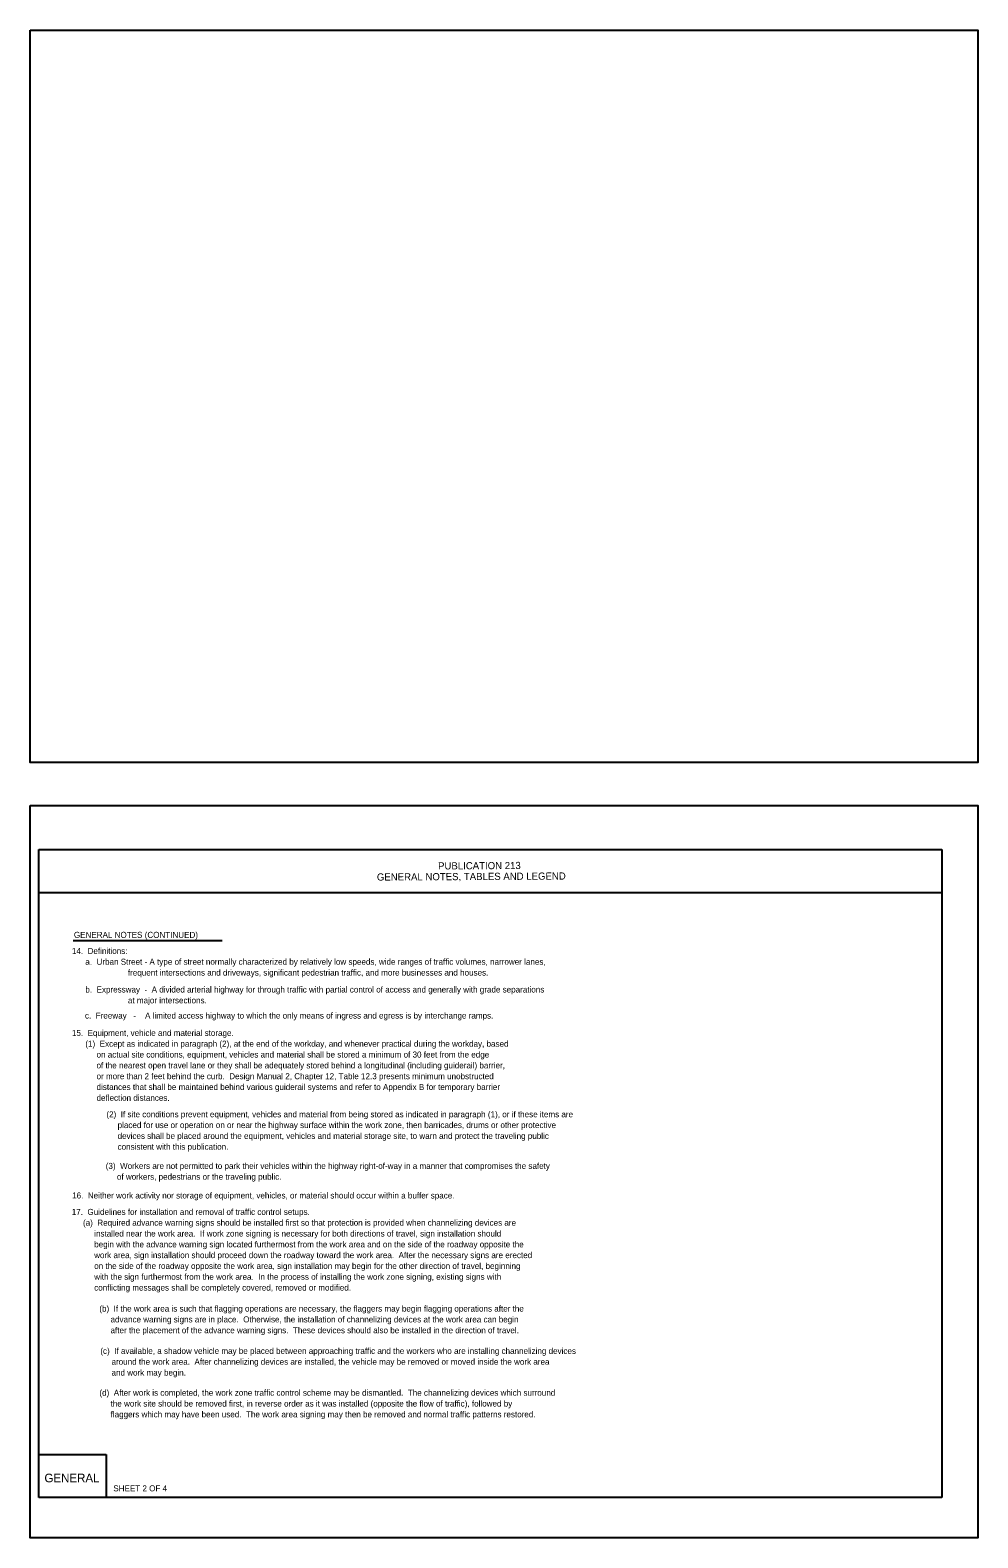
# Model space of a CAD drawing. Extents: x -14145 to -13521, y 30244 to 30661.
# Drawn here: x -13892.2 to -13859.2, y 30559.8 to 30612.3 of the extents above; entities that cross this region are included whole.
import ezdxf

# ---------------------------------------------------------------- set-up
doc = ezdxf.new("R2010")
doc.units = 0
for name, color, linetype in [('10', 7, 'Continuous'), ('2', 7, 'Continuous'), ('4', 7, 'Continuous'), ('61', 7, 'Continuous')]:
    doc.layers.add(name, color=color, linetype=linetype)

msp = doc.modelspace()

# ---------------------------------------------------------------- linework, layer by layer
at = {"layer": '10'}
for p, q in [((-13891.874, 30583.777), (-13860.422, 30583.777)), ((-13891.874, 30561.207), (-13891.874, 30583.777)), ((-13860.422, 30583.777), (-13860.422, 30561.207)), ((-13891.874, 30582.277), (-13860.422, 30582.277)), ((-13891.874, 30562.707), (-13889.524, 30562.707)), ((-13889.524, 30562.707), (-13889.524, 30561.207)), ((-13860.422, 30561.207), (-13891.874, 30561.207))]:
    msp.add_line(p, q, dxfattribs=at)
at = {"layer": '2'}
msp.add_line((-13890.677, 30580.611), (-13885.49, 30580.611), dxfattribs=at)
at = {"layer": '61'}
for points in [[(-13892.174, 30612.307), (-13859.174, 30612.307), (-13859.174, 30586.807), (-13892.174, 30586.807)], [(-13892.174, 30585.307), (-13859.174, 30585.307), (-13859.174, 30559.807), (-13892.174, 30559.807)]]:
    msp.add_lwpolyline(points, close=True, dxfattribs=at)

# ---------------------------------------------------------------- texts
at = {"layer": '2'}
for s, p in [('GENERAL NOTES (CONTINUED)', (-13890.651, 30580.699)), ('14.  Definitions:', (-13890.72, 30580.139)), ('      a.  Urban Street - A type of street normally characterized by relatively low speeds, wide ranges of traffic volumes, narrower lanes,', (-13890.72, 30579.762)), ('                         frequent intersections and driveways, significant pedestrian traffic, and more businesses and houses.', (-13890.72, 30579.385)), ('      b.  Expressway  -  A divided arterial highway for through traffic with partial control of access and generally with grade separations', (-13890.72, 30578.796)), ('                         at major intersections.', (-13890.72, 30578.419)), ('      c.  Freeway   -    A limited access highway to which the only means of ingress and egress is by interchange ramps.', (-13890.732, 30577.888)), ('15.  Equipment, vehicle and material storage.', (-13890.72, 30577.284)), ('      (1)  Except as indicated in paragraph (2), at the end of the workday, and whenever practical during the workday, based', (-13890.72, 30576.907)), ('           on actual site conditions, equipment, vehicles and material shall be stored a minimum of 30 feet from the edge', (-13890.72, 30576.531)), ('           of the nearest open travel lane or they shall be adequately stored behind a longitudinal (including guiderail) barrier, ', (-13890.72, 30576.154)), ('           or more than 2 feet behind the curb.  Design Manual 2, Chapter 12, Table 12.3 presents minimum unobstructed', (-13890.72, 30575.777)), ('           distances that shall be maintained behind various guiderail systems and refer to Appendix B for temporary barrier', (-13890.72, 30575.401)), ('           deflection distances.          ', (-13890.72, 30575.024)), ('(2)  If site conditions prevent equipment, vehicles and material from being stored as indicated in paragraph (1), or if these items are', (-13889.518, 30574.451)), ('     devices shall be placed around the equipment, vehicles and material storage site, to warn and protect the traveling public', (-13889.518, 30573.698)), ('     placed for use or operation on or near the highway surface within the work zone, then barricades, drums or other protective ', (-13889.518, 30574.075)), ('     consistent with this publication.', (-13889.518, 30573.321)), ('(3)  Workers are not permitted to park their vehicles within the highway right-of-way in a manner that compromises the safety', (-13889.542, 30572.653)), ('     of workers, pedestrians or the traveling public.', (-13889.542, 30572.277)), ('16.  Neither work activity nor storage of equipment, vehicles, or material should occur within a buffer space.', (-13890.711, 30571.624)), ('17.  Guidelines for installation and removal of traffic control setups.', (-13890.724, 30571.052)), ('     (a)  Required advance warning signs should be installed first so that protection is provided when channelizing devices are', (-13890.724, 30570.676)), ('          installed near the work area.  If work zone signing is necessary for both directions of travel, sign installation should', (-13890.724, 30570.299)), ('          work area, sign installation should proceed down the roadway toward the work area.  After the necessary signs are erected', (-13890.724, 30569.546)), ('          begin with the advance warning sign located furthermost from the work area and on the side of the roadway opposite the', (-13890.724, 30569.922)), ('          on the side of the roadway opposite the work area, sign installation may begin for the other direction of travel, beginning', (-13890.724, 30569.169)), ('          with the sign furthermost from the work area.  In the process of installing the work zone signing, existing signs with', (-13890.724, 30568.792)), ('          conflicting messages shall be completely covered, removed or modified.', (-13890.724, 30568.416)), ('(b)  If the work area is such that flagging operations are necessary, the flaggers may begin flagging operations after the', (-13889.765, 30567.685)), ('     advance warning signs are in place.  Otherwise, the installation of channelizing devices at the work area can begin', (-13889.765, 30567.308)), ('     after the placement of the advance warning signs.  These devices should also be installed in the direction of travel.', (-13889.765, 30566.931)), ('(c)  If available, a shadow vehicle may be placed between approaching traffic and the workers who are installing channelizing devices', (-13889.73, 30566.211)), ('     around the work area.  After channelizing devices are installed, the vehicle may be removed or moved inside the work area', (-13889.73, 30565.834)), ('     and work may begin.', (-13889.73, 30565.458)), ('(d)  After work is completed, the work zone traffic control scheme may be dismantled.  The channelizing devices which surround', (-13889.762, 30564.755)), ('     the work site should be removed first, in reverse order as it was installed (opposite the flow of traffic), followed by', (-13889.762, 30564.378)), ('     flaggers which may have been used.  The work area signing may then be removed and normal traffic patterns restored.', (-13889.762, 30564.002)), ('SHEET 2 OF 4', (-13889.278, 30561.426))]:
    msp.add_text(s, height=0.21, dxfattribs=at).set_placement(p)
at = {"layer": '4'}
for s, p in [('GENERAL NOTES, TABLES AND LEGEND', (-13880.099, 30582.693)), ('PUBLICATION 213', (-13877.969, 30583.08))]:
    msp.add_text(s, height=0.25, rotation=0.31, dxfattribs=at).set_placement(p)
msp.add_text('GENERAL', height=0.3, dxfattribs=at).set_placement((-13891.676, 30561.741))

doc.saveas('drawing.dxf')
